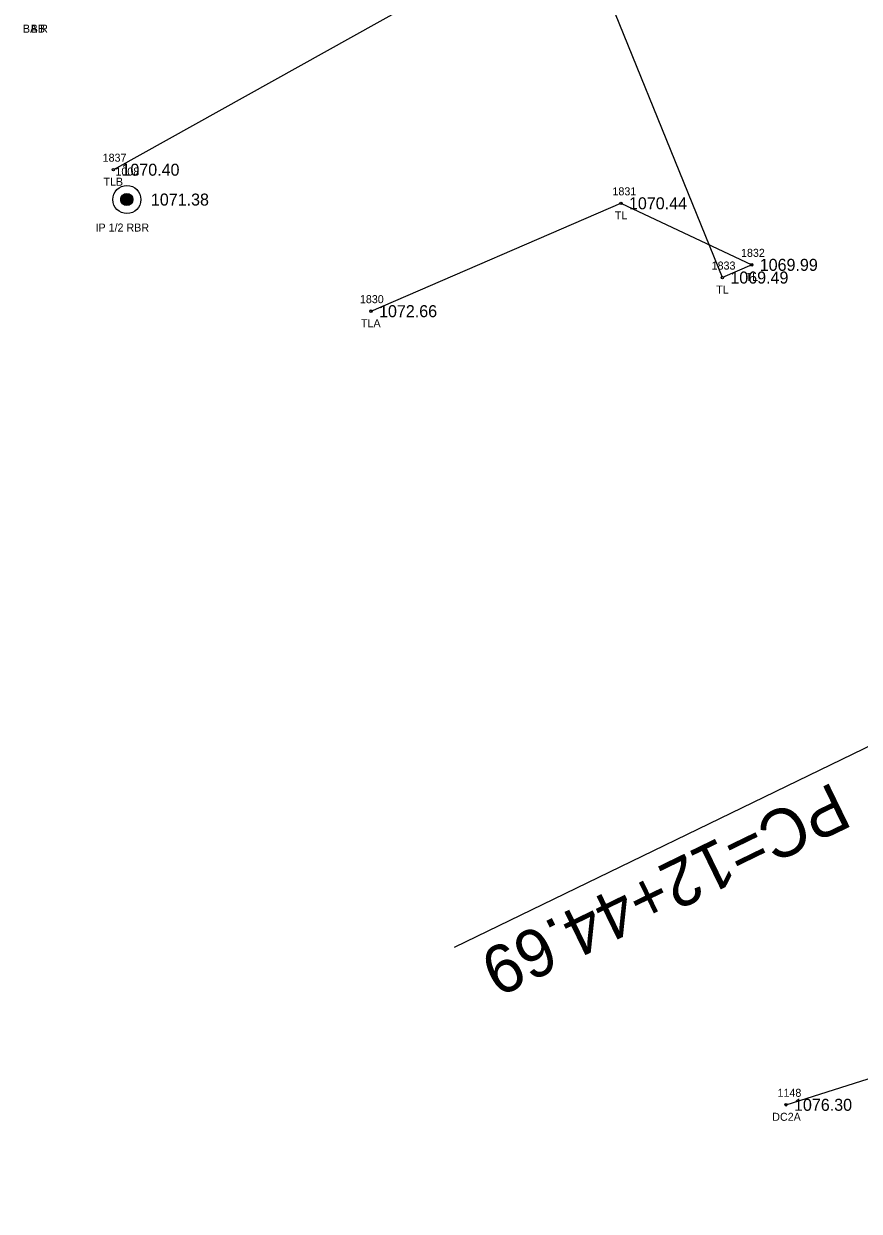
# Model space of a CAD drawing. Extents: x 1578957 to 1581675, y 1115963 to 1120391.
# Drawn here: x 1580223.9 to 1580328.3, y 1116579.2 to 1116727.6 of the extents above; entities that cross this region are included whole.
import ezdxf

# ---------------------------------------------------------------- set-up
doc = ezdxf.new("R2010")
doc.units = 0
for name, color, linetype in [('RD_EX_Bldg_txCode', 7, 'Continuous'), ('RD_EX_Conc', 7, 'Continuous'), ('RD_EX_Conc_txCode', 7, 'Continuous'), ('RD_EX_DV_Prop_txCode', 7, 'Continuous'), ('RD_EX_DV_PropPin', 7, 'Continuous'), ('RD_EX_TX_Conc_ELEV', 7, 'Continuous'), ('RD_EX_TX_DV_Prop_ELEV', 7, 'Continuous'), ('RD_EX_TX_VEG_ELEV', 7, 'Continuous'), ('RD_EX_VEG', 7, 'Continuous'), ('RD_EX_VEG_txCode', 7, 'Continuous'), ('RD_HC_Cl', 7, 'Continuous'), ('RD_HC_Data', 7, 'Continuous'), ('RD_SMD_Locator', 7, 'Continuous')]:
    doc.layers.add(name, color=color, linetype=linetype)

msp = doc.modelspace()

# ---------------------------------------------------------------- linework, layer by layer
at = {"layer": 'RD_EX_Conc'}
msp.add_lwpolyline([(1580319.11, 1116592.53), (1580362.72, 1116606.35), (1580372.47, 1116609.47), (1580374.34, 1116604.96), (1580387.19, 1116579.23)], dxfattribs=at)
at = {"layer": 'RD_EX_DV_PropPin'}
for p, q in [((1580236.03, 1116705.48), (1580236.03, 1116705.87)), ((1580236.07, 1116705.38), (1580236.07, 1116705.97)), ((1580236.1, 1116705.3), (1580236.1, 1116706.04)), ((1580236.14, 1116705.25), (1580236.14, 1116706.1)), ((1580236.17, 1116705.2), (1580236.17, 1116706.15)), ((1580236.21, 1116705.16), (1580236.21, 1116706.19)), ((1580236.24, 1116705.12), (1580236.24, 1116706.22)), ((1580236.28, 1116705.09), (1580236.28, 1116706.26)), ((1580236.31, 1116705.06), (1580236.31, 1116706.28)), ((1580236.35, 1116705.04), (1580236.35, 1116706.31)), ((1580236.38, 1116705.02), (1580236.38, 1116706.33)), ((1580236.42, 1116705), (1580236.42, 1116706.35)), ((1580236.45, 1116704.98), (1580236.45, 1116706.37)), ((1580236.49, 1116704.97), (1580236.49, 1116706.38)), ((1580236.52, 1116704.95), (1580236.52, 1116706.39)), ((1580236.56, 1116704.94), (1580236.56, 1116706.4)), ((1580236.59, 1116704.93), (1580236.59, 1116706.41)), ((1580236.63, 1116704.93), (1580236.63, 1116706.42)), ((1580236.66, 1116704.92), (1580236.66, 1116706.43)), ((1580236.7, 1116704.92), (1580236.7, 1116706.43)), ((1580236.73, 1116704.91), (1580236.73, 1116706.43)), ((1580236.77, 1116704.91), (1580236.77, 1116706.43)), ((1580236.8, 1116704.91), (1580236.8, 1116706.43)), ((1580236.84, 1116704.92), (1580236.84, 1116706.43)), ((1580236.87, 1116704.92), (1580236.87, 1116706.43)), ((1580236.91, 1116704.93), (1580236.91, 1116706.42)), ((1580236.94, 1116704.93), (1580236.94, 1116706.41)), ((1580236.98, 1116704.94), (1580236.98, 1116706.4)), ((1580237.01, 1116704.95), (1580237.01, 1116706.39)), ((1580237.05, 1116704.97), (1580237.05, 1116706.38)), ((1580237.08, 1116704.98), (1580237.08, 1116706.37)), ((1580237.12, 1116705), (1580237.12, 1116706.35)), ((1580237.15, 1116705.02), (1580237.15, 1116706.33)), ((1580237.19, 1116705.04), (1580237.19, 1116706.31)), ((1580237.22, 1116705.06), (1580237.22, 1116706.28)), ((1580237.26, 1116705.09), (1580237.26, 1116706.26)), ((1580237.29, 1116705.12), (1580237.29, 1116706.22)), ((1580237.33, 1116705.16), (1580237.33, 1116706.19)), ((1580237.36, 1116705.2), (1580237.36, 1116706.15)), ((1580237.4, 1116705.25), (1580237.4, 1116706.1)), ((1580237.43, 1116705.3), (1580237.43, 1116706.04)), ((1580237.47, 1116705.38), (1580237.47, 1116705.97)), ((1580237.5, 1116705.48), (1580237.5, 1116705.87))]:
    msp.add_line(p, q, dxfattribs=at)
for radius in [1.75, 0.761]:
    msp.add_circle((1580236.77, 1116705.67), radius, dxfattribs=at)
at = {"layer": 'RD_EX_VEG'}
msp.add_lwpolyline([(1580267.27, 1116691.72), (1580298.49, 1116705.2), (1580314.83, 1116697.51), (1580311.16, 1116695.92), (1580292.4, 1116742.22), (1580281.51, 1116735.28), (1580235.09, 1116709.4)], dxfattribs=at)
at = {"layer": 'RD_HC_Cl'}
msp.add_arc((1578700.89, 1115846.2), 1869.67, 25.90948, 32.94895, dxfattribs=at)
at = {"layer": 'RD_HC_Data'}
msp.add_line((1580382.63, 1116663.15), (1580277.67, 1116612.17), dxfattribs=at)
at = {"layer": 'RD_SMD_Locator'}
for centre in [(1580235.09, 1116709.4), (1580236.77, 1116705.67), (1580298.49, 1116705.2), (1580314.83, 1116697.51), (1580311.16, 1116695.92), (1580267.27, 1116691.72), (1580319.11, 1116592.53)]:
    msp.add_circle(centre, 0.15, dxfattribs=at)

# ---------------------------------------------------------------- texts
at = {"layer": 'RD_EX_Bldg_txCode'}
for s, p in [('BA R', (1580223.78, 1116726.53)), ('BB', (1580224.75, 1116726.53))]:
    msp.add_text(s, height=1, dxfattribs=at).set_placement(p)
at = {"layer": 'RD_EX_Conc_txCode'}
for s, p in [('1148', (1580318.05, 1116593.53)), ('DC2A', (1580317.39, 1116590.53))]:
    msp.add_text(s, height=1, dxfattribs=at).set_placement(p)
at = {"layer": 'RD_EX_DV_Prop_txCode'}
for s, p in [('1008', (1580235.34, 1116708.67)), ('IP 1/2 RBR', (1580232.85, 1116701.67))]:
    msp.add_text(s, height=1, dxfattribs=at).set_placement(p)
at = {"layer": 'RD_EX_TX_Conc_ELEV'}
msp.add_text('1076.30', height=1.5, dxfattribs=at).set_placement((1580320.11, 1116591.78))
at = {"layer": 'RD_EX_TX_DV_Prop_ELEV'}
msp.add_text('1071.38', height=1.5, dxfattribs=at).set_placement((1580239.77, 1116704.92))
at = {"layer": 'RD_EX_TX_VEG_ELEV'}
for s, p in [('1070.40', (1580236.09, 1116708.65)), ('1070.44', (1580299.49, 1116704.45)), ('1069.99', (1580315.83, 1116696.76)), ('1069.49', (1580312.16, 1116695.17)), ('1072.66', (1580268.27, 1116690.97))]:
    msp.add_text(s, height=1.5, dxfattribs=at).set_placement(p)
at = {"layer": 'RD_EX_VEG_txCode'}
for s, p in [('1837', (1580233.74, 1116710.4)), ('TLB', (1580233.84, 1116707.4)), ('1831', (1580297.43, 1116706.2)), ('TL', (1580297.72, 1116703.2)), ('1832', (1580313.49, 1116698.51)), ('1833', (1580309.82, 1116696.92)), ('TL', (1580314.06, 1116695.51)), ('TL', (1580310.39, 1116693.92)), ('1830', (1580265.88, 1116692.72)), ('TLA', (1580266.01, 1116689.72))]:
    msp.add_text(s, height=1, dxfattribs=at).set_placement(p)
at = {"layer": 'RD_HC_Data'}
msp.add_text('PC=12+44.69', height=6, rotation=205.9095, dxfattribs=at).set_placement((1580325.03, 1116632.95))

doc.saveas('drawing.dxf')
